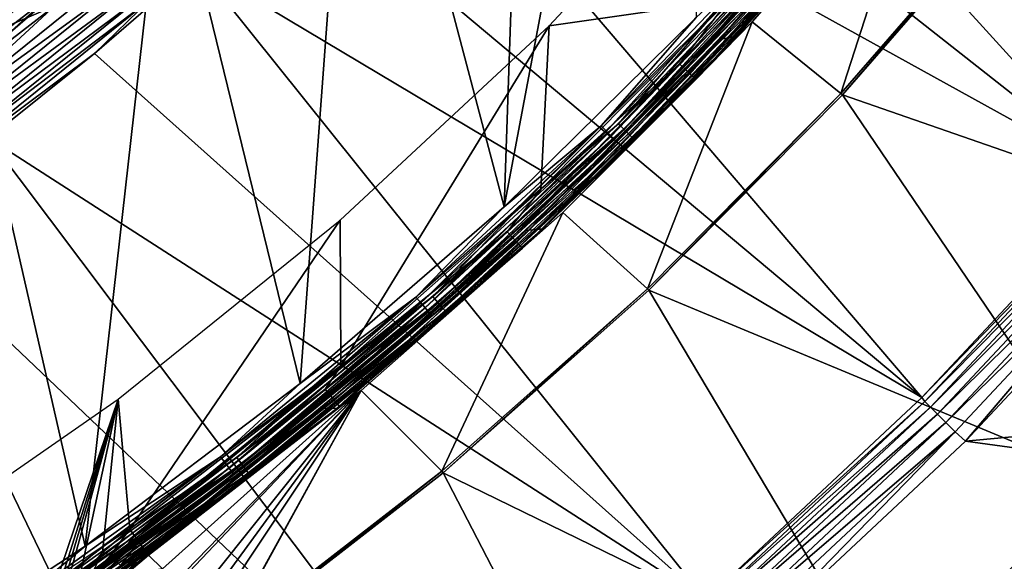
# Model space of a CAD drawing. Header units: millimetres. Extents: x -43.6 to 43.6, y -43.6 to 43.6.
# Tile 475 of 637: x 18 to 25.7, y -26.3 to -22.1. Entities that reach past the tile are written whole.
import ezdxf

# ---------------------------------------------------------------- set-up
doc = ezdxf.new("R2010")
doc.units = ezdxf.units.MM
doc.header["$LTSCALE"] = 52.148148
for name, color, linetype in [('151', 7, 'CONTINUOUS'), ('152', 7, 'CONTINUOUS'), ('154', 7, 'CONTINUOUS'), ('155', 7, 'CONTINUOUS'), ('156', 7, 'CONTINUOUS'), ('157', 7, 'CONTINUOUS'), ('176', 7, 'CONTINUOUS'), ('207', 7, 'CONTINUOUS'), ('213', 7, 'CONTINUOUS'), ('215', 7, 'CONTINUOUS'), ('239', 7, 'CONTINUOUS'), ('302', 7, 'CONTINUOUS'), ('31', 7, 'CONTINUOUS'), ('402', 7, 'CONTINUOUS'), ('425', 7, 'CONTINUOUS'), ('69', 7, 'CONTINUOUS'), ('8', 7, 'CONTINUOUS'), ('87', 7, 'CONTINUOUS'), ('92', 7, 'CONTINUOUS')]:
    doc.layers.add(name, color=color, linetype=linetype)

msp = doc.modelspace()

# ---------------------------------------------------------------- linework, layer by layer
at = {"layer": '151', "linetype": 'Continuous'}
for points in [[(25.8259, -21.0353, 10.7744), (28.0447, -23.92, 23.9303), (24.4137, -22.659, 10.7741), (25.8259, -21.0353, 10.7744)], [(24.4137, -22.659, 10.7741), (26.4553, -25.667, 23.9303), (22.8992, -24.1885, 10.774), (24.4137, -22.659, 10.7741)], [(28.0447, -23.92, 23.9303), (26.4553, -25.667, 23.9303), (24.4137, -22.659, 10.7741), (28.0447, -23.92, 23.9303)], [(22.8992, -24.1885, 10.774), (24.7575, -27.3082, 23.9303), (21.2892, -25.617, 10.7744), (22.8992, -24.1885, 10.774)], [(26.4553, -25.667, 23.9303), (24.7575, -27.3082, 23.9303), (22.8992, -24.1885, 10.774), (26.4553, -25.667, 23.9303)], [(21.2892, -25.617, 10.7744), (22.9578, -28.8376, 23.9303), (19.5896, -26.9389, 10.7741), (21.2892, -25.617, 10.7744)], [(24.7575, -27.3082, 23.9303), (22.9578, -28.8376, 23.9303), (21.2892, -25.617, 10.7744), (24.7575, -27.3082, 23.9303)]]:
    msp.add_3dface(points, dxfattribs=at)
at = {"layer": '152', "color": 2, "linetype": 'Continuous'}
for points in [[(25.3763, -25.3698, 26.3), (35.4026, -24.4363, 26.3), (26.9803, -23.6567, 26.3), (25.3763, -25.3698, 26.3)], [(33.8626, -26.5292, 26.3), (35.4026, -24.4363, 26.3), (25.3763, -25.3698, 26.3), (33.8626, -26.5292, 26.3)], [(23.6633, -26.9745, 26.3), (33.8626, -26.5292, 26.3), (25.3763, -25.3698, 26.3), (23.6633, -26.9745, 26.3)]]:
    msp.add_3dface(points, dxfattribs=at)
at = {"layer": '154', "color": 2, "linetype": 'Continuous'}
for points in [[(21.6114, -19.3971, 2.3697), (26.6174, -23.3384, 25.9303), (22.305, -18.5953, 2.3697), (21.6114, -19.3971, 2.3697)], [(26.6174, -23.3384, 25.9303), (28.0864, -21.5481, 25.9303), (22.305, -18.5953, 2.3697), (26.6174, -23.3384, 25.9303)], [(20.8893, -20.1728, 2.3697), (26.6174, -23.3384, 25.9303), (21.6114, -19.3971, 2.3697), (20.8893, -20.1728, 2.3697)], [(20.1394, -20.9215, 2.3697), (25.0349, -25.0285, 25.9303), (20.8893, -20.1728, 2.3697), (20.1394, -20.9215, 2.3697)], [(25.0349, -25.0285, 25.9303), (26.6174, -23.3384, 25.9303), (20.8893, -20.1728, 2.3697), (25.0349, -25.0285, 25.9303)], [(19.3628, -21.6422, 2.3697), (25.0349, -25.0285, 25.9303), (20.1394, -20.9215, 2.3697), (19.3628, -21.6422, 2.3697)], [(18.5602, -22.3342, 2.3697), (23.345, -26.6116, 25.9303), (19.3628, -21.6422, 2.3697), (18.5602, -22.3342, 2.3697)], [(23.345, -26.6116, 25.9303), (25.0349, -25.0285, 25.9303), (19.3628, -21.6422, 2.3697), (23.345, -26.6116, 25.9303)], [(17.7326, -22.9968, 2.3697), (23.345, -26.6116, 25.9303), (18.5602, -22.3342, 2.3697), (17.7326, -22.9968, 2.3697)], [(16.8812, -23.629, 2.3697), (21.5548, -28.0812, 25.9303), (17.7326, -22.9968, 2.3697), (16.8812, -23.629, 2.3697)], [(21.5548, -28.0812, 25.9303), (23.345, -26.6116, 25.9303), (17.7326, -22.9968, 2.3697), (21.5548, -28.0812, 25.9303)], [(16.0073, -24.2296, 2.3697), (19.6732, -29.4303, 25.9303), (16.8812, -23.629, 2.3697), (16.0073, -24.2296, 2.3697)], [(19.6732, -29.4303, 25.9303), (21.5548, -28.0812, 25.9303), (16.8812, -23.629, 2.3697), (19.6732, -29.4303, 25.9303)], [(15.1121, -24.7977, 2.3697), (19.6732, -29.4303, 25.9303), (16.0073, -24.2296, 2.3697), (15.1121, -24.7977, 2.3697)], [(17.707, -30.6533, 25.9303), (19.6732, -29.4303, 25.9303), (15.1121, -24.7977, 2.3697), (17.707, -30.6533, 25.9303)]]:
    msp.add_3dface(points, dxfattribs=at)
at = {"layer": '155', "color": 2, "linetype": 'Continuous'}
for points in [[(15.7129, -23.0464, 2), (18.2517, -21.963, 2), (17.3913, -21.8077, 2), (15.7129, -23.0464, 2)], [(16.6006, -23.2362, 2), (18.2517, -21.963, 2), (15.7129, -23.0464, 2), (16.6006, -23.2362, 2)]]:
    msp.add_3dface(points, dxfattribs=at)
at = {"layer": '156', "color": 1, "linetype": 'Continuous'}
msp.add_3dface([(25.0817, -27.6659, 24.3), (26.8018, -26.0031, 24.3), (33.8901, -26.5508, 24.3), (25.0817, -27.6659, 24.3)], dxfattribs=at)
at = {"layer": '157', "color": 1, "linetype": 'Continuous'}
for points in [[(22.1188, -22.1186, -15), (23.6404, -20.4842, -15), (23.5261, -21.9182, -15), (22.1188, -22.1186, -15)], [(22.0537, -23.3991, -15), (22.1188, -22.1186, -15), (23.5261, -21.9182, -15), (22.0537, -23.3991, -15)], [(20.4846, -23.6401, -15), (22.1188, -22.1186, -15), (20.4883, -24.7813, -15), (20.4846, -23.6401, -15)], [(20.4883, -24.7813, -15), (22.1188, -22.1186, -15), (22.0537, -23.3991, -15), (20.4883, -24.7813, -15)], [(18.7459, -25.0412, -15), (20.4846, -23.6401, -15), (18.8368, -26.0587, -15), (18.7459, -25.0412, -15)], [(18.8368, -26.0587, -15), (20.4846, -23.6401, -15), (20.4883, -24.7813, -15), (18.8368, -26.0587, -15)], [(16.9117, -26.3148, -15), (18.7459, -25.0412, -15), (16.9684, -30.2706, -15), (16.9117, -26.3148, -15)], [(16.9684, -30.2706, -15), (18.7459, -25.0412, -15), (17.1093, -30.2251, -15), (16.9684, -30.2706, -15)], [(17.1093, -30.2251, -15), (18.7459, -25.0412, -15), (18.1838, -26.9484, -15), (17.1093, -30.2251, -15)], [(18.1838, -26.9484, -15), (18.7459, -25.0412, -15), (18.2927, -26.6904, -15), (18.1838, -26.9484, -15)], [(18.2927, -26.6904, -15), (18.7459, -25.0412, -15), (18.4402, -26.4525, -15), (18.2927, -26.6904, -15)], [(18.4402, -26.4525, -15), (18.7459, -25.0412, -15), (18.6231, -26.2402, -15), (18.4402, -26.4525, -15)], [(18.6231, -26.2402, -15), (18.7459, -25.0412, -15), (18.8368, -26.0587, -15), (18.6231, -26.2402, -15)]]:
    msp.add_3dface(points, dxfattribs=at)
at = {"layer": '176', "linetype": 'Continuous'}
for points in [[(23.7089, -22.0884, -14.7587), (25.0927, -20.5029, -14.7587), (24.4013, -22.6475, 10.6612), (23.7089, -22.0884, -14.7587)], [(24.4013, -22.6475, 10.6612), (25.0927, -20.5029, -14.7587), (25.8127, -21.0246, 10.6616), (24.4013, -22.6475, 10.6612)], [(22.2252, -23.5807, -14.7587), (23.7089, -22.0884, -14.7587), (22.8875, -24.1762, 10.6612), (22.2252, -23.5807, -14.7587)], [(22.8875, -24.1762, 10.6612), (23.7089, -22.0884, -14.7587), (24.4013, -22.6475, 10.6612), (22.8875, -24.1762, 10.6612)], [(20.6477, -24.9736, -14.7587), (22.2252, -23.5807, -14.7587), (21.2784, -25.6039, 10.6616), (20.6477, -24.9736, -14.7587)], [(21.2784, -25.6039, 10.6616), (22.2252, -23.5807, -14.7587), (22.8875, -24.1762, 10.6612), (21.2784, -25.6039, 10.6616)], [(18.9832, -26.2612, -14.7587), (20.6477, -24.9736, -14.7587), (19.0936, -26.37, -10.3814), (18.9832, -26.2612, -14.7587)], [(19.0936, -26.37, -10.3814), (20.6477, -24.9736, -14.7587), (19.1924, -26.474, -6.3088), (19.0936, -26.37, -10.3814)], [(19.1924, -26.474, -6.3088), (20.6477, -24.9736, -14.7587), (19.2086, -26.4916, -5.6278), (19.1924, -26.474, -6.3088)], [(19.2086, -26.4916, -5.6278), (20.6477, -24.9736, -14.7587), (19.3275, -26.6268, -0.4963), (19.2086, -26.4916, -5.6278)], [(19.3275, -26.6268, -0.4963), (20.6477, -24.9736, -14.7587), (19.3872, -26.6984, 2.1676), (19.3275, -26.6268, -0.4963)], [(19.3872, -26.6984, 2.1676), (20.6477, -24.9736, -14.7587), (19.4481, -26.7748, 4.9625), (19.3872, -26.6984, 2.1676)], [(19.4481, -26.7748, 4.9625), (20.6477, -24.9736, -14.7587), (19.5674, -26.9341, 10.6607), (19.4481, -26.7748, 4.9625)], [(19.5674, -26.9341, 10.6607), (20.6477, -24.9736, -14.7587), (19.5735, -26.9296, 10.6611), (19.5674, -26.9341, 10.6607)], [(19.5735, -26.9296, 10.6611), (20.6477, -24.9736, -14.7587), (19.5796, -26.9252, 10.6612), (19.5735, -26.9296, 10.6611)], [(19.5796, -26.9252, 10.6612), (20.6477, -24.9736, -14.7587), (21.2784, -25.6039, 10.6616), (19.5796, -26.9252, 10.6612)]]:
    msp.add_3dface(points, dxfattribs=at)
at = {"layer": '207', "linetype": 'Continuous'}
for points in [[(24.7575, -27.3082, 23.9303), (26.4553, -25.667, 23.9303), (24.8078, -27.3161, 24.0316), (24.7575, -27.3082, 23.9303)], [(24.8078, -27.3161, 24.0316), (26.4553, -25.667, 23.9303), (26.507, -25.6706, 24.0316), (24.8078, -27.3161, 24.0316)], [(24.8078, -27.3161, 24.0316), (26.507, -25.6706, 24.0316), (24.8485, -27.3609, 24.122), (24.8078, -27.3161, 24.0316)], [(24.8485, -27.3609, 24.122), (26.507, -25.6706, 24.0316), (26.5505, -25.7127, 24.122), (24.8485, -27.3609, 24.122)], [(24.8485, -27.3609, 24.122), (26.5505, -25.7127, 24.122), (24.9014, -27.4192, 24.1971), (24.8485, -27.3609, 24.122)], [(24.9014, -27.4192, 24.1971), (26.5505, -25.7127, 24.122), (26.607, -25.7675, 24.1971), (24.9014, -27.4192, 24.1971)], [(24.9014, -27.4192, 24.1971), (26.607, -25.7675, 24.1971), (24.964, -27.4881, 24.2534), (24.9014, -27.4192, 24.1971)], [(24.964, -27.4881, 24.2534), (26.607, -25.7675, 24.1971), (26.6739, -25.8323, 24.2534), (24.964, -27.4881, 24.2534)], [(24.964, -27.4881, 24.2534), (26.6739, -25.8323, 24.2534), (25.0333, -27.5645, 24.2883), (24.964, -27.4881, 24.2534)], [(25.0333, -27.5645, 24.2883), (26.6739, -25.8323, 24.2534), (26.748, -25.904, 24.2883), (25.0333, -27.5645, 24.2883)], [(26.8018, -26.0031, 24.3), (25.0333, -27.5645, 24.2883), (26.748, -25.904, 24.2883), (26.8018, -26.0031, 24.3)], [(26.8018, -26.0031, 24.3), (25.0817, -27.6659, 24.3), (25.0333, -27.5645, 24.2883), (26.8018, -26.0031, 24.3)]]:
    msp.add_3dface(points, dxfattribs=at)
at = {"layer": '213', "color": 2, "linetype": 'Continuous'}
for points in [[(26.6174, -23.3384, 25.9303), (25.0349, -25.0285, 25.9303), (26.6448, -23.3669, 26.0312), (26.6174, -23.3384, 25.9303)], [(25.0349, -25.0285, 25.9303), (25.0596, -25.0596, 26.0312), (26.6448, -23.3669, 26.0312), (25.0349, -25.0285, 25.9303)], [(25.0596, -25.0596, 26.0312), (26.6903, -23.4068, 26.1216), (26.6448, -23.3669, 26.0312), (25.0596, -25.0596, 26.0312)], [(25.1024, -25.1023, 26.1216), (26.6903, -23.4068, 26.1216), (25.0596, -25.0596, 26.0312), (25.1024, -25.1023, 26.1216)], [(25.1024, -25.1023, 26.1216), (26.7494, -23.4586, 26.1968), (26.6903, -23.4068, 26.1216), (25.1024, -25.1023, 26.1216)], [(25.158, -25.158, 26.1968), (26.7494, -23.4586, 26.1968), (25.1024, -25.1023, 26.1216), (25.158, -25.158, 26.1968)], [(25.158, -25.158, 26.1968), (26.8194, -23.52, 26.2532), (26.7494, -23.4586, 26.1968), (25.158, -25.158, 26.1968)], [(25.2238, -25.2238, 26.2532), (26.8194, -23.52, 26.2532), (25.158, -25.158, 26.1968), (25.2238, -25.2238, 26.2532)], [(25.2238, -25.2238, 26.2532), (26.8969, -23.5879, 26.2882), (26.8194, -23.52, 26.2532), (25.2238, -25.2238, 26.2532)], [(25.2966, -25.2966, 26.2882), (26.8969, -23.5879, 26.2882), (25.2238, -25.2238, 26.2532), (25.2966, -25.2966, 26.2882)], [(25.2966, -25.2966, 26.2882), (25.3763, -25.3698, 26.3), (26.8969, -23.5879, 26.2882), (25.2966, -25.2966, 26.2882)], [(25.3763, -25.3698, 26.3), (26.9803, -23.6567, 26.3), (26.8969, -23.5879, 26.2882), (25.3763, -25.3698, 26.3)], [(25.0349, -25.0285, 25.9303), (23.345, -26.6116, 25.9303), (25.0596, -25.0596, 26.0312), (25.0349, -25.0285, 25.9303)], [(23.345, -26.6116, 25.9303), (23.3669, -26.6448, 26.0312), (25.0596, -25.0596, 26.0312), (23.345, -26.6116, 25.9303)], [(23.3669, -26.6448, 26.0312), (25.1024, -25.1023, 26.1216), (25.0596, -25.0596, 26.0312), (23.3669, -26.6448, 26.0312)], [(23.4068, -26.6903, 26.1216), (25.1024, -25.1023, 26.1216), (23.3669, -26.6448, 26.0312), (23.4068, -26.6903, 26.1216)], [(23.4068, -26.6903, 26.1216), (25.158, -25.158, 26.1968), (25.1024, -25.1023, 26.1216), (23.4068, -26.6903, 26.1216)], [(23.4586, -26.7494, 26.1968), (25.158, -25.158, 26.1968), (23.4068, -26.6903, 26.1216), (23.4586, -26.7494, 26.1968)], [(23.4586, -26.7494, 26.1968), (25.2238, -25.2238, 26.2532), (25.158, -25.158, 26.1968), (23.4586, -26.7494, 26.1968)], [(23.52, -26.8194, 26.2532), (25.2238, -25.2238, 26.2532), (23.4586, -26.7494, 26.1968), (23.52, -26.8194, 26.2532)], [(23.52, -26.8194, 26.2532), (25.2966, -25.2966, 26.2882), (25.2238, -25.2238, 26.2532), (23.52, -26.8194, 26.2532)], [(23.5879, -26.8969, 26.2882), (25.2966, -25.2966, 26.2882), (23.52, -26.8194, 26.2532), (23.5879, -26.8969, 26.2882)], [(23.5879, -26.8969, 26.2882), (23.6633, -26.9745, 26.3), (25.2966, -25.2966, 26.2882), (23.5879, -26.8969, 26.2882)], [(23.6633, -26.9745, 26.3), (25.3763, -25.3698, 26.3), (25.2966, -25.2966, 26.2882), (23.6633, -26.9745, 26.3)]]:
    msp.add_3dface(points, dxfattribs=at)
at = {"layer": '215', "color": 2, "linetype": 'Continuous'}
for points in [[(18.5602, -22.3342, 2.3697), (19.3628, -21.6422, 2.3697), (18.991, -21.9168, 2.2684), (18.5602, -22.3342, 2.3697)], [(18.2517, -21.963, 2), (17.178, -22.9472, 2.0117), (18.7713, -21.6632, 2.0117), (18.2517, -21.963, 2)], [(17.178, -22.9472, 2.0117), (18.8388, -21.7411, 2.0466), (18.7713, -21.6632, 2.0117), (17.178, -22.9472, 2.0117)], [(17.2398, -23.0297, 2.0466), (18.8388, -21.7411, 2.0466), (17.178, -22.9472, 2.0117), (17.2398, -23.0297, 2.0466)], [(17.2398, -23.0297, 2.0466), (18.8998, -21.8115, 2.1029), (18.8388, -21.7411, 2.0466), (17.2398, -23.0297, 2.0466)], [(17.2956, -23.1042, 2.1029), (18.8998, -21.8115, 2.1029), (17.2398, -23.0297, 2.0466), (17.2956, -23.1042, 2.1029)], [(17.2956, -23.1042, 2.1029), (18.9513, -21.871, 2.178), (18.8998, -21.8115, 2.1029), (17.2956, -23.1042, 2.1029)], [(17.3428, -23.1672, 2.178), (18.9513, -21.871, 2.178), (17.2956, -23.1042, 2.1029), (17.3428, -23.1672, 2.178)], [(17.3428, -23.1672, 2.178), (18.991, -21.9168, 2.2684), (18.9513, -21.871, 2.178), (17.3428, -23.1672, 2.178)], [(17.3791, -23.2158, 2.2684), (18.991, -21.9168, 2.2684), (17.3428, -23.1672, 2.178), (17.3791, -23.2158, 2.2684)], [(17.3791, -23.2158, 2.2684), (18.5602, -22.3342, 2.3697), (18.991, -21.9168, 2.2684), (17.3791, -23.2158, 2.2684)], [(18.2517, -21.963, 2), (16.6006, -23.2362, 2), (17.178, -22.9472, 2.0117), (18.2517, -21.963, 2)], [(17.7326, -22.9968, 2.3697), (18.5602, -22.3342, 2.3697), (17.3791, -23.2158, 2.2684), (17.7326, -22.9968, 2.3697)]]:
    msp.add_3dface(points, dxfattribs=at)
at = {"layer": '239', "linetype": 'Continuous'}
for points in [[(24.4137, -22.659, 10.7741), (24.4013, -22.6475, 10.6612), (25.8127, -21.0246, 10.6616), (24.4137, -22.659, 10.7741)], [(25.8259, -21.0353, 10.7744), (24.4137, -22.659, 10.7741), (25.8127, -21.0246, 10.6616), (25.8259, -21.0353, 10.7744)], [(22.8992, -24.1885, 10.774), (22.8875, -24.1762, 10.6612), (24.4013, -22.6475, 10.6612), (22.8992, -24.1885, 10.774)], [(24.4137, -22.659, 10.7741), (22.8992, -24.1885, 10.774), (24.4013, -22.6475, 10.6612), (24.4137, -22.659, 10.7741)], [(21.2892, -25.617, 10.7744), (21.2784, -25.6039, 10.6616), (22.8875, -24.1762, 10.6612), (21.2892, -25.617, 10.7744)], [(22.8992, -24.1885, 10.774), (21.2892, -25.617, 10.7744), (22.8875, -24.1762, 10.6612), (22.8992, -24.1885, 10.774)], [(19.5796, -26.9252, 10.6612), (21.2784, -25.6039, 10.6616), (19.5827, -26.9295, 10.7182), (19.5796, -26.9252, 10.6612)], [(21.2784, -25.6039, 10.6616), (19.5896, -26.9389, 10.7741), (19.5827, -26.9295, 10.7182), (21.2784, -25.6039, 10.6616)], [(21.2892, -25.617, 10.7744), (19.5896, -26.9389, 10.7741), (21.2784, -25.6039, 10.6616), (21.2892, -25.617, 10.7744)]]:
    msp.add_3dface(points, dxfattribs=at)
at = {"layer": '302', "linetype": 'Continuous'}
for points in [[(25.0927, -20.5029, -14.7587), (23.7089, -22.0884, -14.7587), (24.5438, -21.1412, -14.8215), (25.0927, -20.5029, -14.7587)], [(23.1401, -22.4164, -14.9919), (23.5261, -21.9182, -15), (24.4102, -21.0261, -14.9919), (23.1401, -22.4164, -14.9919)], [(23.1401, -22.4164, -14.9919), (24.4102, -21.0261, -14.9919), (23.1826, -22.4576, -14.9679), (23.1401, -22.4164, -14.9919)], [(23.1826, -22.4576, -14.9679), (24.4102, -21.0261, -14.9919), (24.4551, -21.0648, -14.9679), (23.1826, -22.4576, -14.9679)], [(23.1826, -22.4576, -14.9679), (24.4551, -21.0648, -14.9679), (23.2194, -22.4932, -14.9297), (23.1826, -22.4576, -14.9679)], [(23.2194, -22.4932, -14.9297), (24.4551, -21.0648, -14.9679), (24.4939, -21.0982, -14.9297), (23.2194, -22.4932, -14.9297)], [(23.2194, -22.4932, -14.9297), (24.4939, -21.0982, -14.9297), (23.248, -22.521, -14.8798), (23.2194, -22.4932, -14.9297)], [(23.248, -22.521, -14.8798), (24.4939, -21.0982, -14.9297), (24.5241, -21.1242, -14.8798), (23.248, -22.521, -14.8798)], [(23.248, -22.521, -14.8798), (24.5241, -21.1242, -14.8798), (23.2667, -22.539, -14.8215), (23.248, -22.521, -14.8798)], [(23.2667, -22.539, -14.8215), (24.5241, -21.1242, -14.8798), (24.5438, -21.1412, -14.8215), (23.2667, -22.539, -14.8215)], [(23.7089, -22.0884, -14.7587), (23.2667, -22.539, -14.8215), (24.5438, -21.1412, -14.8215), (23.7089, -22.0884, -14.7587)], [(22.0537, -23.3991, -15), (23.5261, -21.9182, -15), (23.1401, -22.4164, -14.9919), (22.0537, -23.3991, -15)], [(23.7089, -22.0884, -14.7587), (22.2252, -23.5807, -14.7587), (23.2667, -22.539, -14.8215), (23.7089, -22.0884, -14.7587)], [(21.7908, -23.7301, -14.9919), (22.0537, -23.3991, -15), (23.1401, -22.4164, -14.9919), (21.7908, -23.7301, -14.9919)], [(21.7908, -23.7301, -14.9919), (23.1401, -22.4164, -14.9919), (21.8309, -23.7737, -14.9679), (21.7908, -23.7301, -14.9919)], [(21.8309, -23.7737, -14.9679), (23.1401, -22.4164, -14.9919), (23.1826, -22.4576, -14.9679), (21.8309, -23.7737, -14.9679)], [(21.8309, -23.7737, -14.9679), (23.1826, -22.4576, -14.9679), (21.8655, -23.8114, -14.9297), (21.8309, -23.7737, -14.9679)], [(21.8655, -23.8114, -14.9297), (23.1826, -22.4576, -14.9679), (23.2194, -22.4932, -14.9297), (21.8655, -23.8114, -14.9297)], [(21.8655, -23.8114, -14.9297), (23.2194, -22.4932, -14.9297), (21.8925, -23.8408, -14.8798), (21.8655, -23.8114, -14.9297)], [(21.8925, -23.8408, -14.8798), (23.2194, -22.4932, -14.9297), (23.248, -22.521, -14.8798), (21.8925, -23.8408, -14.8798)], [(21.8925, -23.8408, -14.8798), (23.248, -22.521, -14.8798), (21.9101, -23.8599, -14.8215), (21.8925, -23.8408, -14.8798)], [(21.9101, -23.8599, -14.8215), (23.248, -22.521, -14.8798), (23.2667, -22.539, -14.8215), (21.9101, -23.8599, -14.8215)], [(22.2252, -23.5807, -14.7587), (21.9101, -23.8599, -14.8215), (23.2667, -22.539, -14.8215), (22.2252, -23.5807, -14.7587)], [(20.4883, -24.7813, -15), (22.0537, -23.3991, -15), (21.7908, -23.7301, -14.9919), (20.4883, -24.7813, -15)], [(22.2252, -23.5807, -14.7587), (20.6477, -24.9736, -14.7587), (21.9101, -23.8599, -14.8215), (22.2252, -23.5807, -14.7587)], [(20.3672, -24.9627, -14.9919), (20.4883, -24.7813, -15), (21.7908, -23.7301, -14.9919), (20.3672, -24.9627, -14.9919)], [(20.3672, -24.9627, -14.9919), (21.7908, -23.7301, -14.9919), (20.4046, -25.0086, -14.9679), (20.3672, -24.9627, -14.9919)], [(20.4046, -25.0086, -14.9679), (21.7908, -23.7301, -14.9919), (21.8309, -23.7737, -14.9679), (20.4046, -25.0086, -14.9679)], [(20.4046, -25.0086, -14.9679), (21.8309, -23.7737, -14.9679), (20.437, -25.0483, -14.9297), (20.4046, -25.0086, -14.9679)], [(20.437, -25.0483, -14.9297), (21.8309, -23.7737, -14.9679), (21.8655, -23.8114, -14.9297), (20.437, -25.0483, -14.9297)], [(20.437, -25.0483, -14.9297), (21.8655, -23.8114, -14.9297), (20.4622, -25.0792, -14.8798), (20.437, -25.0483, -14.9297)], [(20.4622, -25.0792, -14.8798), (21.8655, -23.8114, -14.9297), (21.8925, -23.8408, -14.8798), (20.4622, -25.0792, -14.8798)], [(20.4622, -25.0792, -14.8798), (21.8925, -23.8408, -14.8798), (20.4786, -25.0993, -14.8215), (20.4622, -25.0792, -14.8798)], [(20.4786, -25.0993, -14.8215), (21.8925, -23.8408, -14.8798), (21.9101, -23.8599, -14.8215), (20.4786, -25.0993, -14.8215)], [(20.6477, -24.9736, -14.7587), (20.4786, -25.0993, -14.8215), (21.9101, -23.8599, -14.8215), (20.6477, -24.9736, -14.7587)], [(18.8368, -26.0587, -15), (20.4883, -24.7813, -15), (18.8718, -26.1072, -14.9927), (18.8368, -26.0587, -15)], [(18.8718, -26.1072, -14.9927), (20.4883, -24.7813, -15), (18.8739, -26.11, -14.9919), (18.8718, -26.1072, -14.9927)], [(18.8739, -26.11, -14.9919), (20.4883, -24.7813, -15), (20.3672, -24.9627, -14.9919), (18.8739, -26.11, -14.9919)], [(18.8739, -26.11, -14.9919), (20.3672, -24.9627, -14.9919), (18.9071, -26.156, -14.9693), (18.8739, -26.11, -14.9919)], [(18.9071, -26.156, -14.9693), (20.3672, -24.9627, -14.9919), (18.9086, -26.158, -14.9679), (18.9071, -26.156, -14.9693)], [(18.9086, -26.158, -14.9679), (20.3672, -24.9627, -14.9919), (20.4046, -25.0086, -14.9679), (18.9086, -26.158, -14.9679)], [(18.9086, -26.158, -14.9679), (20.4046, -25.0086, -14.9679), (18.9377, -26.1983, -14.9313), (18.9086, -26.158, -14.9679)], [(18.9377, -26.1983, -14.9313), (20.4046, -25.0086, -14.9679), (18.9386, -26.1995, -14.9297), (18.9377, -26.1983, -14.9313)], [(18.9386, -26.1995, -14.9297), (20.4046, -25.0086, -14.9679), (20.437, -25.0483, -14.9297), (18.9386, -26.1995, -14.9297)], [(20.6477, -24.9736, -14.7587), (18.9832, -26.2612, -14.7587), (20.4786, -25.0993, -14.8215), (20.6477, -24.9736, -14.7587)], [(18.9386, -26.1995, -14.9297), (20.437, -25.0483, -14.9297), (18.9615, -26.2312, -14.8811), (18.9386, -26.1995, -14.9297)], [(18.9615, -26.2312, -14.8811), (20.437, -25.0483, -14.9297), (18.962, -26.2319, -14.8798), (18.9615, -26.2312, -14.8811)], [(18.962, -26.2319, -14.8798), (20.437, -25.0483, -14.9297), (20.4622, -25.0792, -14.8798), (18.962, -26.2319, -14.8798)], [(18.962, -26.2319, -14.8798), (20.4622, -25.0792, -14.8798), (18.977, -26.2527, -14.8221), (18.962, -26.2319, -14.8798)], [(18.977, -26.2527, -14.8221), (20.4622, -25.0792, -14.8798), (18.9772, -26.2529, -14.8215), (18.977, -26.2527, -14.8221)], [(18.9772, -26.2529, -14.8215), (20.4622, -25.0792, -14.8798), (20.4786, -25.0993, -14.8215), (18.9772, -26.2529, -14.8215)], [(18.9832, -26.2612, -14.7587), (18.9772, -26.2529, -14.8215), (20.4786, -25.0993, -14.8215), (18.9832, -26.2612, -14.7587)]]:
    msp.add_3dface(points, dxfattribs=at)
at = {"layer": '31', "color": 40, "linetype": 'Continuous', "true_color": 0xffde00}
for points in [[(21.9731, -17.5226, -20.2), (23.2211, -15.8315, -20.2), (21.7677, -23.5361, -20.2), (21.9731, -17.5226, -20.2)], [(21.7677, -23.5361, -20.2), (23.2211, -15.8315, -20.2), (23.2697, -22.0522, -20.2), (21.7677, -23.5361, -20.2)], [(20.6022, -19.1156, -20.2), (21.9731, -17.5226, -20.2), (21.7677, -23.5361, -20.2), (20.6022, -19.1156, -20.2)], [(19.116, -20.6018, -20.2), (20.6022, -19.1156, -20.2), (20.1712, -24.9179, -20.2), (19.116, -20.6018, -20.2)], [(20.1712, -24.9179, -20.2), (20.6022, -19.1156, -20.2), (21.7677, -23.5361, -20.2), (20.1712, -24.9179, -20.2)], [(17.523, -21.9727, -20.2), (19.116, -20.6018, -20.2), (18.4873, -26.1916, -20.2), (17.523, -21.9727, -20.2)], [(18.4873, -26.1916, -20.2), (19.116, -20.6018, -20.2), (20.1712, -24.9179, -20.2), (18.4873, -26.1916, -20.2)], [(16.7231, -27.3517, -20.2), (17.523, -21.9727, -20.2), (18.4873, -26.1916, -20.2), (16.7231, -27.3517, -20.2)]]:
    msp.add_3dface(points, dxfattribs=at)
at = {"layer": '402', "linetype": 'Continuous'}
msp.add_3dface([(18.9832, -26.2612, -14.7587), (19.0936, -26.37, -10.3814), (18.7991, -26.4175, -14.7589), (18.9832, -26.2612, -14.7587)], dxfattribs=at)
at = {"layer": '425', "linetype": 'Continuous'}
for points in [[(18.6231, -26.2402, -15), (18.8368, -26.0587, -15), (18.6865, -26.2616, -14.9928), (18.6231, -26.2402, -15)], [(18.8368, -26.0587, -15), (18.8718, -26.1072, -14.9927), (18.6865, -26.2616, -14.9928), (18.8368, -26.0587, -15)], [(18.6865, -26.2616, -14.9928), (18.8718, -26.1072, -14.9927), (18.7282, -26.305, -14.9694), (18.6865, -26.2616, -14.9928)], [(18.8718, -26.1072, -14.9927), (18.8739, -26.11, -14.9919), (18.7282, -26.305, -14.9694), (18.8718, -26.1072, -14.9927)], [(18.8739, -26.11, -14.9919), (18.9071, -26.156, -14.9693), (18.7282, -26.305, -14.9694), (18.8739, -26.11, -14.9919)], [(18.7282, -26.305, -14.9694), (18.9071, -26.156, -14.9693), (18.7644, -26.3427, -14.9314), (18.7282, -26.305, -14.9694)], [(18.9071, -26.156, -14.9693), (18.9086, -26.158, -14.9679), (18.7644, -26.3427, -14.9314), (18.9071, -26.156, -14.9693)], [(18.9086, -26.158, -14.9679), (18.9377, -26.1983, -14.9313), (18.7644, -26.3427, -14.9314), (18.9086, -26.158, -14.9679)], [(18.7644, -26.3427, -14.9314), (18.9377, -26.1983, -14.9313), (18.7926, -26.3721, -14.8812), (18.7644, -26.3427, -14.9314)], [(18.9377, -26.1983, -14.9313), (18.9386, -26.1995, -14.9297), (18.7926, -26.3721, -14.8812), (18.9377, -26.1983, -14.9313)], [(18.4402, -26.4525, -15), (18.6231, -26.2402, -15), (18.5245, -26.4402, -14.9928), (18.4402, -26.4525, -15)], [(18.5245, -26.4402, -14.9928), (18.6231, -26.2402, -15), (18.6865, -26.2616, -14.9928), (18.5245, -26.4402, -14.9928)], [(18.5245, -26.4402, -14.9928), (18.6865, -26.2616, -14.9928), (18.5718, -26.4775, -14.9694), (18.5245, -26.4402, -14.9928)], [(18.5718, -26.4775, -14.9694), (18.6865, -26.2616, -14.9928), (18.7282, -26.305, -14.9694), (18.5718, -26.4775, -14.9694)], [(18.9386, -26.1995, -14.9297), (18.9615, -26.2312, -14.8811), (18.7926, -26.3721, -14.8812), (18.9386, -26.1995, -14.9297)], [(18.7926, -26.3721, -14.8812), (18.9615, -26.2312, -14.8811), (18.8109, -26.3912, -14.8223), (18.7926, -26.3721, -14.8812)], [(18.977, -26.2527, -14.8221), (18.9772, -26.2529, -14.8215), (18.7991, -26.4175, -14.7589), (18.977, -26.2527, -14.8221)], [(18.977, -26.2527, -14.8221), (18.7991, -26.4175, -14.7589), (18.8109, -26.3912, -14.8223), (18.977, -26.2527, -14.8221)], [(18.9772, -26.2529, -14.8215), (18.9832, -26.2612, -14.7587), (18.7991, -26.4175, -14.7589), (18.9772, -26.2529, -14.8215)], [(18.9615, -26.2312, -14.8811), (18.962, -26.2319, -14.8798), (18.8109, -26.3912, -14.8223), (18.9615, -26.2312, -14.8811)], [(18.962, -26.2319, -14.8798), (18.977, -26.2527, -14.8221), (18.8109, -26.3912, -14.8223), (18.962, -26.2319, -14.8798)], [(18.5718, -26.4775, -14.9694), (18.7282, -26.305, -14.9694), (18.6128, -26.5098, -14.9313), (18.5718, -26.4775, -14.9694)], [(18.6128, -26.5098, -14.9313), (18.7282, -26.305, -14.9694), (18.7644, -26.3427, -14.9314), (18.6128, -26.5098, -14.9313)]]:
    msp.add_3dface(points, dxfattribs=at)
at = {"layer": '69', "color": 40, "linetype": 'Continuous', "true_color": 0xffde00}
for points in [[(23.4511, -22.2242, -19.9544), (24.8631, -20.6324, -19.9544), (23.5878, -22.1989, -15.2544), (23.4511, -22.2242, -19.9544)], [(23.5878, -22.1989, -15.2544), (24.8631, -20.6324, -19.9544), (25.002, -20.5932, -15.2544), (23.5878, -22.1989, -15.2544)], [(21.9374, -23.7196, -19.9544), (23.4511, -22.2242, -19.9544), (22.0708, -23.7077, -15.2544), (21.9374, -23.7196, -19.9544)], [(22.0708, -23.7077, -15.2544), (23.4511, -22.2242, -19.9544), (23.5878, -22.1989, -15.2544), (22.0708, -23.7077, -15.2544)], [(20.3285, -25.1121, -19.9544), (21.9374, -23.7196, -19.9544), (20.4575, -25.1131, -15.2544), (20.3285, -25.1121, -19.9544)], [(20.4575, -25.1131, -15.2544), (21.9374, -23.7196, -19.9544), (22.0708, -23.7077, -15.2544), (20.4575, -25.1131, -15.2544)], [(18.6315, -26.3957, -19.9544), (20.3285, -25.1121, -19.9544), (18.7549, -26.4089, -15.2544), (18.6315, -26.3957, -19.9544)], [(18.7549, -26.4089, -15.2544), (20.3285, -25.1121, -19.9544), (20.4575, -25.1131, -15.2544), (18.7549, -26.4089, -15.2544)]]:
    msp.add_3dface(points, dxfattribs=at)
at = {"layer": '8', "color": 183, "linetype": 'Continuous', "true_color": 0x8c69cc}
for points in [[(17.7695, -22.2822, -17.7987), (18.2107, -21.8824, -18.2309), (19.3849, -20.892, -17.7987), (17.7695, -22.2822, -17.7987)], [(16.4201, -22.951, -19.0642), (17.9159, -21.5281, -19.4451), (18.0516, -21.6912, -19.0642), (16.4201, -22.951, -19.0642)], [(16.4201, -22.951, -19.0642), (18.0516, -21.6912, -19.0642), (16.5101, -23.0769, -18.6566), (16.4201, -22.951, -19.0642)], [(16.5101, -23.0769, -18.6566), (18.0516, -21.6912, -19.0642), (18.1505, -21.8101, -18.6566), (16.5101, -23.0769, -18.6566)], [(16.5101, -23.0769, -18.6566), (18.1505, -21.8101, -18.6566), (16.5648, -23.1533, -18.2309), (16.5101, -23.0769, -18.6566)], [(16.5648, -23.1533, -18.2309), (18.1505, -21.8101, -18.6566), (18.2107, -21.8824, -18.2309), (16.5648, -23.1533, -18.2309)], [(16.5648, -23.1533, -18.2309), (18.2107, -21.8824, -18.2309), (17.7695, -22.2822, -17.7987), (16.5648, -23.1533, -18.2309)]]:
    msp.add_3dface(points, dxfattribs=at)
at = {"layer": '87', "color": 40, "linetype": 'Continuous', "true_color": 0xffde00}
for points in [[(23.5878, -22.1989, -15.2544), (25.002, -20.5932, -15.2544), (24.1606, -21.5628, -15.1888), (23.5878, -22.1989, -15.2544)], [(22.6611, -22.8848, -15.0086), (24.0738, -21.4854, -15.0341), (24.0283, -21.4448, -15.0086), (22.6611, -22.8848, -15.0086)], [(22.6611, -22.8848, -15.0086), (24.0283, -21.4448, -15.0086), (23.4059, -22.0275, -15), (22.6611, -22.8848, -15.0086)], [(22.704, -22.9281, -15.0341), (24.0738, -21.4854, -15.0341), (22.6611, -22.8848, -15.0086), (22.704, -22.9281, -15.0341)], [(22.704, -22.9281, -15.0341), (24.1127, -21.5201, -15.0747), (24.0738, -21.4854, -15.0341), (22.704, -22.9281, -15.0341)], [(22.7407, -22.9651, -15.0747), (24.1127, -21.5201, -15.0747), (22.704, -22.9281, -15.0341), (22.7407, -22.9651, -15.0747)], [(22.7407, -22.9651, -15.0747), (24.1423, -21.5465, -15.1275), (24.1127, -21.5201, -15.0747), (22.7407, -22.9651, -15.0747)], [(22.7686, -22.9933, -15.1275), (24.1423, -21.5465, -15.1275), (22.7407, -22.9651, -15.0747), (22.7686, -22.9933, -15.1275)], [(22.7686, -22.9933, -15.1275), (24.1606, -21.5628, -15.1888), (24.1423, -21.5465, -15.1275), (22.7686, -22.9933, -15.1275)], [(22.7858, -23.0107, -15.1888), (24.1606, -21.5628, -15.1888), (22.7686, -22.9933, -15.1275), (22.7858, -23.0107, -15.1888)], [(22.7858, -23.0107, -15.1888), (23.5878, -22.1989, -15.2544), (24.1606, -21.5628, -15.1888), (22.7858, -23.0107, -15.1888)], [(21.9005, -23.5248, -15), (22.6611, -22.8848, -15.0086), (23.4059, -22.0275, -15), (21.9005, -23.5248, -15)], [(22.0708, -23.7077, -15.2544), (23.5878, -22.1989, -15.2544), (22.7858, -23.0107, -15.1888), (22.0708, -23.7077, -15.2544)], [(21.2078, -24.2378, -15.0086), (22.704, -22.9281, -15.0341), (22.6611, -22.8848, -15.0086), (21.2078, -24.2378, -15.0086)], [(21.2078, -24.2378, -15.0086), (22.6611, -22.8848, -15.0086), (21.9005, -23.5248, -15), (21.2078, -24.2378, -15.0086)], [(21.2479, -24.2836, -15.0341), (22.704, -22.9281, -15.0341), (21.2078, -24.2378, -15.0086), (21.2479, -24.2836, -15.0341)], [(21.2479, -24.2836, -15.0341), (22.7407, -22.9651, -15.0747), (22.704, -22.9281, -15.0341), (21.2479, -24.2836, -15.0341)], [(21.2823, -24.3228, -15.0747), (22.7407, -22.9651, -15.0747), (21.2479, -24.2836, -15.0341), (21.2823, -24.3228, -15.0747)], [(21.2823, -24.3228, -15.0747), (22.7686, -22.9933, -15.1275), (22.7407, -22.9651, -15.0747), (21.2823, -24.3228, -15.0747)], [(21.3084, -24.3527, -15.1275), (22.7686, -22.9933, -15.1275), (21.2823, -24.3228, -15.0747), (21.3084, -24.3527, -15.1275)], [(21.3084, -24.3527, -15.1275), (22.7858, -23.0107, -15.1888), (22.7686, -22.9933, -15.1275), (21.3084, -24.3527, -15.1275)], [(21.3245, -24.3711, -15.1888), (22.7858, -23.0107, -15.1888), (21.3084, -24.3527, -15.1275), (21.3245, -24.3711, -15.1888)], [(21.3245, -24.3711, -15.1888), (22.0708, -23.7077, -15.2544), (22.7858, -23.0107, -15.1888), (21.3245, -24.3711, -15.1888)], [(20.2996, -24.9194, -15), (21.2078, -24.2378, -15.0086), (21.9005, -23.5248, -15), (20.2996, -24.9194, -15)], [(20.4575, -25.1131, -15.2544), (22.0708, -23.7077, -15.2544), (21.3245, -24.3711, -15.1888), (20.4575, -25.1131, -15.2544)], [(19.6739, -25.4986, -15.0086), (21.2479, -24.2836, -15.0341), (21.2078, -24.2378, -15.0086), (19.6739, -25.4986, -15.0086)], [(19.6739, -25.4986, -15.0086), (21.2078, -24.2378, -15.0086), (20.2996, -24.9194, -15), (19.6739, -25.4986, -15.0086)], [(19.7111, -25.5468, -15.0341), (21.2479, -24.2836, -15.0341), (19.6739, -25.4986, -15.0086), (19.7111, -25.5468, -15.0341)], [(19.7111, -25.5468, -15.0341), (21.2823, -24.3228, -15.0747), (21.2479, -24.2836, -15.0341), (19.7111, -25.5468, -15.0341)], [(19.7429, -25.5881, -15.0747), (21.2823, -24.3228, -15.0747), (19.7111, -25.5468, -15.0341), (19.7429, -25.5881, -15.0747)], [(19.7429, -25.5881, -15.0747), (21.3084, -24.3527, -15.1275), (21.2823, -24.3228, -15.0747), (19.7429, -25.5881, -15.0747)], [(19.7672, -25.6196, -15.1275), (21.3084, -24.3527, -15.1275), (19.7429, -25.5881, -15.0747), (19.7672, -25.6196, -15.1275)], [(19.7672, -25.6196, -15.1275), (21.3245, -24.3711, -15.1888), (21.3084, -24.3527, -15.1275), (19.7672, -25.6196, -15.1275)], [(19.7821, -25.6389, -15.1888), (21.3245, -24.3711, -15.1888), (19.7672, -25.6196, -15.1275), (19.7821, -25.6389, -15.1888)], [(19.7821, -25.6389, -15.1888), (20.4575, -25.1131, -15.2544), (21.3245, -24.3711, -15.1888), (19.7821, -25.6389, -15.1888)], [(18.61, -26.2052, -15), (19.6739, -25.4986, -15.0086), (20.2996, -24.9194, -15), (18.61, -26.2052, -15)], [(18.7549, -26.4089, -15.2544), (20.4575, -25.1131, -15.2544), (19.7821, -25.6389, -15.1888), (18.7549, -26.4089, -15.2544)], [(18.0651, -26.6625, -15.0086), (19.7111, -25.5468, -15.0341), (19.6739, -25.4986, -15.0086), (18.0651, -26.6625, -15.0086)], [(18.0651, -26.6625, -15.0086), (19.6739, -25.4986, -15.0086), (18.61, -26.2052, -15), (18.0651, -26.6625, -15.0086)], [(18.0993, -26.713, -15.0341), (19.7111, -25.5468, -15.0341), (18.0651, -26.6625, -15.0086), (18.0993, -26.713, -15.0341)], [(18.0993, -26.713, -15.0341), (19.7429, -25.5881, -15.0747), (19.7111, -25.5468, -15.0341), (18.0993, -26.713, -15.0341)], [(18.1285, -26.7561, -15.0747), (19.7429, -25.5881, -15.0747), (18.0993, -26.713, -15.0341), (18.1285, -26.7561, -15.0747)], [(18.1285, -26.7561, -15.0747), (19.7672, -25.6196, -15.1275), (19.7429, -25.5881, -15.0747), (18.1285, -26.7561, -15.0747)], [(18.1508, -26.789, -15.1275), (19.7672, -25.6196, -15.1275), (18.1285, -26.7561, -15.0747), (18.1508, -26.789, -15.1275)], [(18.1508, -26.789, -15.1275), (19.7821, -25.6389, -15.1888), (19.7672, -25.6196, -15.1275), (18.1508, -26.789, -15.1275)], [(18.1645, -26.8093, -15.1888), (19.7821, -25.6389, -15.1888), (18.1508, -26.789, -15.1275), (18.1645, -26.8093, -15.1888)], [(18.1645, -26.8093, -15.1888), (18.7549, -26.4089, -15.2544), (19.7821, -25.6389, -15.1888), (18.1645, -26.8093, -15.1888)], [(16.8393, -27.3767, -15), (18.0651, -26.6625, -15.0086), (18.61, -26.2052, -15), (16.8393, -27.3767, -15)]]:
    msp.add_3dface(points, dxfattribs=at)
at = {"layer": '92', "color": 40, "linetype": 'Continuous', "true_color": 0xffde00}
for points in [[(24.8631, -20.6324, -19.9544), (23.4511, -22.2242, -19.9544), (24.0215, -21.5924, -20.018), (24.8631, -20.6324, -19.9544)], [(23.2697, -22.0522, -20.2), (23.8901, -21.4744, -20.1917), (22.5256, -22.9016, -20.1917), (23.2697, -22.0522, -20.2)], [(23.8901, -21.4744, -20.1917), (22.5676, -22.9442, -20.1672), (22.5256, -22.9016, -20.1917), (23.8901, -21.4744, -20.1917)], [(23.9346, -21.5144, -20.1672), (22.5676, -22.9442, -20.1672), (23.8901, -21.4744, -20.1917), (23.9346, -21.5144, -20.1672)], [(23.9346, -21.5144, -20.1672), (22.6037, -22.981, -20.1282), (22.5676, -22.9442, -20.1672), (23.9346, -21.5144, -20.1672)], [(23.9729, -21.5488, -20.1282), (22.6037, -22.981, -20.1282), (23.9346, -21.5144, -20.1672), (23.9729, -21.5488, -20.1282)], [(23.9729, -21.5488, -20.1282), (22.6316, -23.0094, -20.0773), (22.6037, -22.981, -20.1282), (23.9729, -21.5488, -20.1282)], [(24.0025, -21.5754, -20.0773), (22.6316, -23.0094, -20.0773), (23.9729, -21.5488, -20.1282), (24.0025, -21.5754, -20.0773)], [(24.0025, -21.5754, -20.0773), (22.6495, -23.0275, -20.018), (22.6316, -23.0094, -20.0773), (24.0025, -21.5754, -20.0773)], [(24.0215, -21.5924, -20.018), (22.6495, -23.0275, -20.018), (24.0025, -21.5754, -20.0773), (24.0215, -21.5924, -20.018)], [(24.0215, -21.5924, -20.018), (23.4511, -22.2242, -19.9544), (22.6495, -23.0275, -20.018), (24.0215, -21.5924, -20.018)], [(21.7677, -23.5361, -20.2), (23.2697, -22.0522, -20.2), (22.5256, -22.9016, -20.1917), (21.7677, -23.5361, -20.2)], [(23.4511, -22.2242, -19.9544), (21.9374, -23.7196, -19.9544), (22.6495, -23.0275, -20.018), (23.4511, -22.2242, -19.9544)], [(21.7677, -23.5361, -20.2), (22.5256, -22.9016, -20.1917), (21.076, -24.2423, -20.1917), (21.7677, -23.5361, -20.2)], [(22.5256, -22.9016, -20.1917), (21.1152, -24.2874, -20.1672), (21.076, -24.2423, -20.1917), (22.5256, -22.9016, -20.1917)], [(22.5676, -22.9442, -20.1672), (21.1152, -24.2874, -20.1672), (22.5256, -22.9016, -20.1917), (22.5676, -22.9442, -20.1672)], [(22.5676, -22.9442, -20.1672), (21.149, -24.3263, -20.1282), (21.1152, -24.2874, -20.1672), (22.5676, -22.9442, -20.1672)], [(22.6037, -22.981, -20.1282), (21.149, -24.3263, -20.1282), (22.5676, -22.9442, -20.1672), (22.6037, -22.981, -20.1282)], [(22.6037, -22.981, -20.1282), (21.1752, -24.3564, -20.0773), (21.149, -24.3263, -20.1282), (22.6037, -22.981, -20.1282)], [(22.6316, -23.0094, -20.0773), (21.1752, -24.3564, -20.0773), (22.6037, -22.981, -20.1282), (22.6316, -23.0094, -20.0773)], [(22.6316, -23.0094, -20.0773), (21.1919, -24.3756, -20.018), (21.1752, -24.3564, -20.0773), (22.6316, -23.0094, -20.0773)], [(22.6495, -23.0275, -20.018), (21.1919, -24.3756, -20.018), (22.6316, -23.0094, -20.0773), (22.6495, -23.0275, -20.018)], [(22.6495, -23.0275, -20.018), (21.9374, -23.7196, -19.9544), (21.1919, -24.3756, -20.018), (22.6495, -23.0275, -20.018)], [(20.1712, -24.9179, -20.2), (21.7677, -23.5361, -20.2), (21.076, -24.2423, -20.1917), (20.1712, -24.9179, -20.2)], [(21.9374, -23.7196, -19.9544), (20.3285, -25.1121, -19.9544), (21.1919, -24.3756, -20.018), (21.9374, -23.7196, -19.9544)], [(20.1712, -24.9179, -20.2), (21.076, -24.2423, -20.1917), (19.5468, -25.4914, -20.1917), (20.1712, -24.9179, -20.2)], [(21.076, -24.2423, -20.1917), (19.5831, -25.5389, -20.1672), (19.5468, -25.4914, -20.1917), (21.076, -24.2423, -20.1917)], [(21.1152, -24.2874, -20.1672), (19.5831, -25.5389, -20.1672), (21.076, -24.2423, -20.1917), (21.1152, -24.2874, -20.1672)], [(21.1152, -24.2874, -20.1672), (19.6145, -25.5797, -20.1282), (19.5831, -25.5389, -20.1672), (21.1152, -24.2874, -20.1672)], [(21.149, -24.3263, -20.1282), (19.6145, -25.5797, -20.1282), (21.1152, -24.2874, -20.1672), (21.149, -24.3263, -20.1282)], [(21.149, -24.3263, -20.1282), (19.6387, -25.6113, -20.0773), (19.6145, -25.5797, -20.1282), (21.149, -24.3263, -20.1282)], [(21.1752, -24.3564, -20.0773), (19.6387, -25.6113, -20.0773), (21.149, -24.3263, -20.1282), (21.1752, -24.3564, -20.0773)], [(21.1752, -24.3564, -20.0773), (19.6542, -25.6315, -20.018), (19.6387, -25.6113, -20.0773), (21.1752, -24.3564, -20.0773)], [(21.1919, -24.3756, -20.018), (19.6542, -25.6315, -20.018), (21.1752, -24.3564, -20.0773), (21.1919, -24.3756, -20.018)], [(21.1919, -24.3756, -20.018), (20.3285, -25.1121, -19.9544), (19.6542, -25.6315, -20.018), (21.1919, -24.3756, -20.018)], [(18.4873, -26.1916, -20.2), (20.1712, -24.9179, -20.2), (19.5468, -25.4914, -20.1917), (18.4873, -26.1916, -20.2)], [(20.3285, -25.1121, -19.9544), (18.6315, -26.3957, -19.9544), (19.6542, -25.6315, -20.018), (20.3285, -25.1121, -19.9544)], [(18.4873, -26.1916, -20.2), (19.5468, -25.4914, -20.1917), (17.9437, -26.6442, -20.1917), (18.4873, -26.1916, -20.2)], [(19.5468, -25.4914, -20.1917), (17.9771, -26.6938, -20.1672), (17.9437, -26.6442, -20.1917), (19.5468, -25.4914, -20.1917)], [(19.5831, -25.5389, -20.1672), (17.9771, -26.6938, -20.1672), (19.5468, -25.4914, -20.1917), (19.5831, -25.5389, -20.1672)], [(19.5831, -25.5389, -20.1672), (18.0058, -26.7365, -20.1282), (17.9771, -26.6938, -20.1672), (19.5831, -25.5389, -20.1672)], [(19.6145, -25.5797, -20.1282), (18.0058, -26.7365, -20.1282), (19.5831, -25.5389, -20.1672), (19.6145, -25.5797, -20.1282)], [(19.6145, -25.5797, -20.1282), (18.0281, -26.7695, -20.0773), (18.0058, -26.7365, -20.1282), (19.6145, -25.5797, -20.1282)], [(19.6387, -25.6113, -20.0773), (18.0281, -26.7695, -20.0773), (19.6145, -25.5797, -20.1282), (19.6387, -25.6113, -20.0773)], [(19.6387, -25.6113, -20.0773), (18.0423, -26.7907, -20.018), (18.0281, -26.7695, -20.0773), (19.6387, -25.6113, -20.0773)], [(19.6542, -25.6315, -20.018), (18.0423, -26.7907, -20.018), (19.6387, -25.6113, -20.0773), (19.6542, -25.6315, -20.018)], [(19.6542, -25.6315, -20.018), (18.6315, -26.3957, -19.9544), (18.0423, -26.7907, -20.018), (19.6542, -25.6315, -20.018)], [(16.7231, -27.3517, -20.2), (18.4873, -26.1916, -20.2), (17.9437, -26.6442, -20.1917), (16.7231, -27.3517, -20.2)]]:
    msp.add_3dface(points, dxfattribs=at)

doc.saveas('drawing.dxf')
